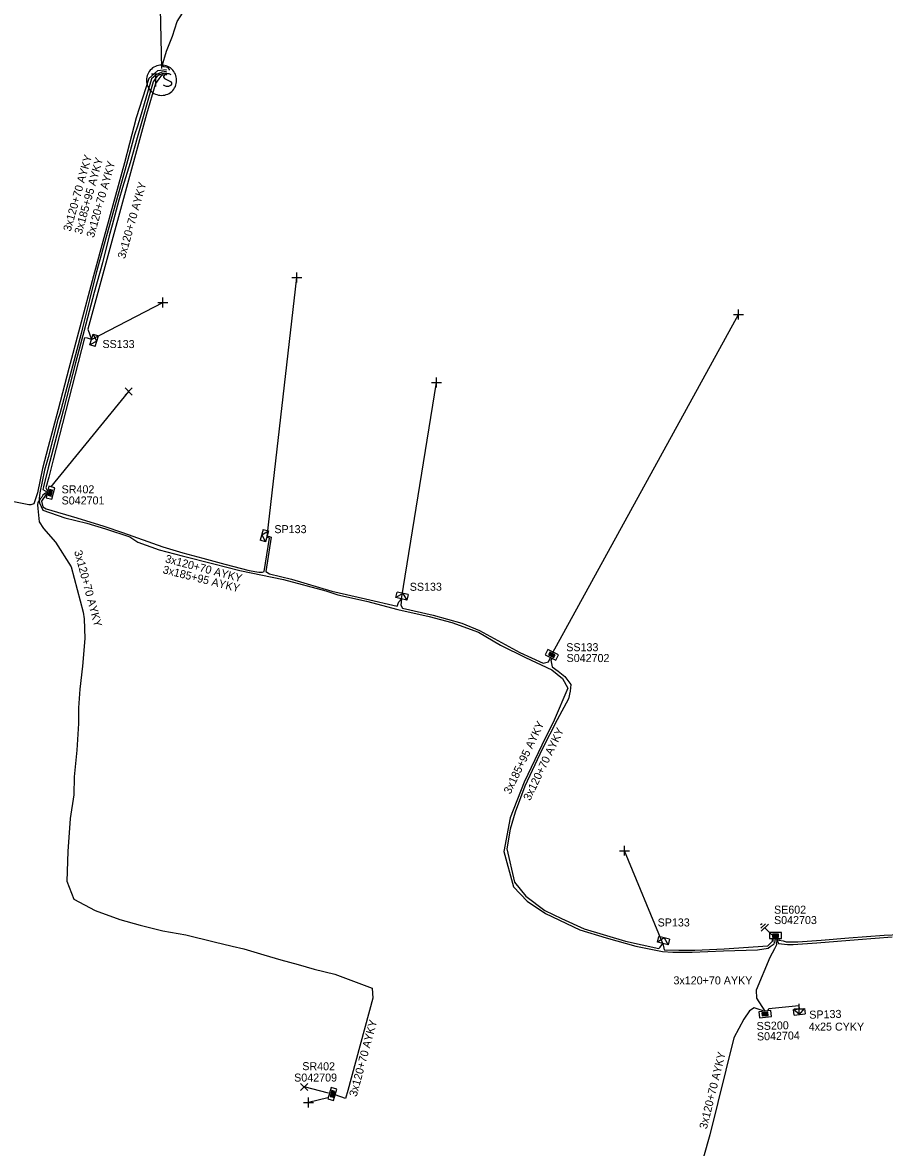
# Model space of a CAD drawing. Extents: x -748492 to -735633, y -1146251 to -1139940.
# Drawn here: x -743151.7 to -743044, y -1140640.1 to -1140499.5 of the extents above; entities that cross this region are included whole.
import ezdxf

# ---------------------------------------------------------------- set-up
doc = ezdxf.new("R2010")
doc.units = 0
for name, color, linetype in [('Vrstva 1', 7, 'Continuous'), ('Vrstva 14', 7, 'Continuous'), ('Vrstva 15', 7, 'Continuous'), ('Vrstva 25', 7, 'Continuous'), ('Vrstva 28', 7, 'Continuous'), ('Vrstva 29', 7, 'Continuous'), ('Vrstva 30', 7, 'Continuous'), ('Vrstva 31', 7, 'Continuous'), ('Vrstva 33', 7, 'Continuous'), ('Vrstva 34', 7, 'Continuous'), ('Vrstva 5', 7, 'Continuous'), ('Vrstva 52', 7, 'Continuous'), ('Vrstva 54', 7, 'Continuous'), ('Vrstva 59', 7, 'Continuous'), ('Vrstva 6', 7, 'Continuous'), ('Vrstva 8', 7, 'Continuous'), ('Vrstva 9', 7, 'Continuous')]:
    doc.layers.add(name, color=color, linetype=linetype)

# ---------------------------------------------------------------- blocks, each defined once
blk = doc.blocks.new('NN800')
at = {"layer": 'Vrstva 1'}
for points in [[(-0.44, 0.44), (0.44, -0.44)], [(-0.44, -0.44), (0.44, 0.44)]]:
    blk.add_lwpolyline(points, dxfattribs=at)
blk = doc.blocks.new('NN620')
at = {"layer": 'Vrstva 8'}
for points in [[(0.75, 0), (-0.75, 0)], [(-0.75, 0), (-0.75, -0.75)], [(0.75, -0.75), (0.75, 0)], [(-0.75, -0.75), (0.75, -0.75)], [(0.37, -0.18), (-0.38, -0.18)], [(-0.38, -0.18), (-0.38, -0.56)], [(-0.38, -0.56), (0.37, -0.56)], [(0.32, -0.23), (-0.33, -0.23)], [(-0.33, -0.23), (-0.33, -0.51)], [(-0.33, -0.51), (0.32, -0.51)], [(0.27, -0.27), (-0.28, -0.27)], [(-0.28, -0.27), (-0.28, -0.46)], [(-0.28, -0.46), (0.27, -0.46)], [(0.23, -0.32), (-0.23, -0.32)], [(-0.23, -0.32), (-0.23, -0.42)], [(-0.23, -0.42), (0.23, -0.42)], [(-0.19, -0.37), (0.19, -0.37)], [(0.23, -0.42), (0.23, -0.32)], [(0.27, -0.46), (0.27, -0.27)], [(0.32, -0.51), (0.32, -0.23)], [(0.37, -0.56), (0.37, -0.18)]]:
    blk.add_lwpolyline(points, dxfattribs=at)
blk = doc.blocks.new('NN630')
at = {"layer": 'Vrstva 9'}
for points in [[(0, -0.7), (-0.7, 0)], [(-0.7, -0.7), (-0.7, 0), (0.7, 0), (0.7, -0.7)], [(-0.7, -0.7), (0.7, -0.7)], [(0, -0.7), (0.7, 0)]]:
    blk.add_lwpolyline(points, dxfattribs=at)
blk = doc.blocks.new('NN810')
at = {"layer": 'Vrstva 14'}
for points in [[(0, -0.64), (0, -1.89)], [(0.63, -1.89), (-0.62, -1.89)], [(0.39, -2.2), (-0.4, -2.2)], [(0, -2.52), (-0.12, -2.52)], [(0.14, -2.52), (0, -2.52)]]:
    blk.add_lwpolyline(points, dxfattribs=at)
blk = doc.blocks.new('NN610')
at = {"layer": 'Vrstva 6'}
for points in [[(1.88, 0), (1.87, 0.2), (1.84, 0.39), (1.79, 0.58), (1.72, 0.77), (1.63, 0.94), (1.52, 1.11), (1.4, 1.26), (1.26, 1.4), (1.1, 1.53), (0.94, 1.63), (0.76, 1.72), (0.58, 1.8), (0.19, 1.88), (0.19, 1.88), (-0.01, 1.89), (-0.21, 1.88), (-0.4, 1.85), (-0.59, 1.8), (-0.78, 1.72), (-0.95, 1.63), (-1.12, 1.53), (-1.27, 1.4), (-1.41, 1.26), (-1.54, 1.11), (-1.64, 0.94), (-1.73, 0.77), (-1.8, 0.58), (-1.86, 0.39), (-1.89, 0.2), (-1.9, 0), (-1.89, -0.2), (-1.86, -0.39), (-1.8, -0.58), (-1.73, -0.77), (-1.64, -0.95), (-1.54, -1.11), (-1.41, -1.27), (-1.27, -1.41), (-1.12, -1.53), (-0.95, -1.64), (-0.78, -1.73), (-0.59, -1.8), (-0.4, -1.85), (-0.21, -1.88), (-0.01, -1.89), (0.19, -1.88), (0.39, -1.85), (0.58, -1.8), (0.76, -1.73), (0.94, -1.64), (1.1, -1.53), (1.26, -1.41), (1.4, -1.27), (1.52, -1.11), (1.63, -0.95), (1.72, -0.77), (1.79, -0.58), (1.84, -0.39), (1.87, -0.2), (1.88, 0)], [(-1.27, 0.78), (-0.26, 0.78)], [(-0.76, 0.78), (-0.76, -0.79)], [(1.19, 0.66), (0.94, 0.78), (0.62, 0.78), (0.37, 0.66), (0.24, 0.47), (0.24, 0.4), (0.37, 0.22), (1.12, -0.16), (1.25, -0.32), (1.25, -0.48), (1.12, -0.67), (0.87, -0.79), (0.62, -0.79), (0.49, -0.73), (0.24, -0.6)]]:
    blk.add_lwpolyline(points, dxfattribs=at)

msp = doc.modelspace()

# ---------------------------------------------------------------- linework, layer by layer
at = {"layer": 'Vrstva 1'}
msp.add_lwpolyline([(-743118.31, -1140392.22), (-743125.89, -1140419.46), (-743134.39, -1140452.73), (-743135.13, -1140469.63), (-743134.36, -1140505.27)], dxfattribs=at)
at = {"layer": 'Vrstva 5'}
for points in [[(-743133.73, -1140505.46), (-743134.86, -1140505.58), (-743135.91, -1140506.52), (-743137.49, -1140511.45), (-743138.32, -1140514.63), (-743138.95, -1140517.08), (-743140.07, -1140521.16), (-743141.55, -1140526.41), (-743142.85, -1140531.17), (-743144.55, -1140537.58), (-743145.92, -1140542.76), (-743147.25, -1140547.89), (-743148.48, -1140552.53), (-743149.19, -1140555.26), (-743149.85, -1140558.3), (-743150.29, -1140559.65), (-743150.65, -1140559.78), (-743150.9, -1140559.81), (-743153.6, -1140559.23)], [(-743133.71, -1140505.66), (-743134.32, -1140505.72), (-743134.67, -1140505.89), (-743135.02, -1140506.06), (-743135.58, -1140506.58), (-743137.01, -1140511.4), (-743137.35, -1140512.47), (-743137.7, -1140513.55), (-743138.72, -1140517.28), (-743140.03, -1140522.03), (-743141.5, -1140527.21), (-743142.45, -1140530.66), (-743142.84, -1140532.13), (-743143.29, -1140533.99), (-743144.22, -1140537.68), (-743144.38, -1140538.37), (-743146.01, -1140544.49), (-743147.06, -1140548.43), (-743147.27, -1140549.12), (-743148.48, -1140553.89), (-743148.94, -1140555.44), (-743149.53, -1140558.28), (-743149.63, -1140559), (-743149.62, -1140559.23), (-743149.58, -1140559.53), (-743149.18, -1140560.44), (-743146.41, -1140561.41), (-743143.66, -1140562.1), (-743141.32, -1140562.77), (-743138.29, -1140563.8), (-743137.3, -1140564.44), (-743134.64, -1140565.43), (-743131.77, -1140566.18), (-743127.8, -1140567.18), (-743124.57, -1140567.98), (-743119.1, -1140569.1), (-743113.81, -1140570.55), (-743112.31, -1140571.05), (-743108.73, -1140571.81), (-743104.8, -1140572.88), (-743100.91, -1140573.74), (-743098.07, -1140574.48), (-743094.74, -1140575.7), (-743091.98, -1140577.32), (-743088.89, -1140578.88), (-743085.59, -1140580.41), (-743084.24, -1140581.47), (-743083.57, -1140582.71), (-743085.28, -1140586.68), (-743086.83, -1140589.82), (-743089.04, -1140594.43), (-743090.79, -1140598.9), (-743091.59, -1140603.12), (-743090.39, -1140607.5), (-743088.68, -1140609.3), (-743086.38, -1140610.85), (-743082.1, -1140612.88), (-743078.81, -1140613.88), (-743075.1, -1140614.94), (-743071.78, -1140615.58), (-743070.46, -1140615.67), (-743068.04, -1140615.7), (-743064.16, -1140615.52), (-743059.88, -1140615.37), (-743058.55, -1140615.18), (-743058.29, -1140614.98), (-743057.8, -1140614.64), (-743057.77, -1140614.49), (-743057.86, -1140613.98)], [(-743133.69, -1140505.86), (-743134.26, -1140505.92), (-743134.58, -1140506.07), (-743134.89, -1140506.22), (-743135.04, -1140506.44), (-743135.37, -1140506.92), (-743137.38, -1140513.92), (-743138.27, -1140517.07), (-743139.21, -1140520.16), (-743139.66, -1140521.71), (-743140.49, -1140524.86), (-743140.89, -1140526.19), (-743141.7, -1140529.55), (-743142.77, -1140533.26), (-743143.99, -1140538), (-743145.08, -1140542.03), (-743146.6, -1140547.87), (-743148.51, -1140555.16), (-743149.09, -1140557.54), (-743149.17, -1140557.89), (-743148.58, -1140558.19)], [(-743133.67, -1140506.06), (-743134.21, -1140506.12), (-743134.43, -1140506.22), (-743134.68, -1140506.58), (-743135.08, -1140507.15), (-743136.23, -1140510.98), (-743143.56, -1140537.85), (-743143.1, -1140539.12), (-743143.6, -1140538.95), (-743143.94, -1140538.94), (-743147.86, -1140554.15), (-743148.43, -1140556.35), (-743148.77, -1140557.67), (-743148.67, -1140557.93), (-743148.55, -1140558.06)], [(-743148.61, -1140558.29), (-743148.82, -1140558.35), (-743149.16, -1140558.58), (-743149.31, -1140558.82), (-743149.49, -1140559.05), (-743149.62, -1140559.23), (-743149.8, -1140559.48), (-743149.82, -1140559.81), (-743149.78, -1140560.26), (-743149.61, -1140561.91), (-743149.07, -1140562.75), (-743147.58, -1140564.47), (-743145.63, -1140567.53), (-743144.11, -1140573.19), (-743144, -1140574.03), (-743143.91, -1140576.51), (-743144.23, -1140579.94), (-743144.56, -1140582.83), (-743144.71, -1140585.15), (-743144.71, -1140587.11), (-743144.93, -1140590.43), (-743145.25, -1140593.77), (-743145.3, -1140596.03), (-743145.74, -1140599), (-743146.04, -1140603.1), (-743146.15, -1140606.8), (-743145.31, -1140609.05), (-743142.62, -1140610.47), (-743139.55, -1140611.6), (-743137.02, -1140612.3), (-743134.16, -1140613.01), (-743131.32, -1140613.5), (-743127.77, -1140614.4), (-743125.53, -1140614.92), (-743124.04, -1140615.25), (-743121.55, -1140616), (-743119.44, -1140616.63), (-743117.29, -1140617.23), (-743115.27, -1140617.82), (-743112.68, -1140618.42), (-743108.01, -1140620.18), (-743107.95, -1140621.41), (-743111.08, -1140632.98), (-743111.35, -1140633.98), (-743112.64, -1140633.5)], [(-743148.65, -1140558.45), (-743148.81, -1140558.55), (-743149.32, -1140559.34), (-743149.15, -1140560.03), (-743148.74, -1140560.27), (-743144.92, -1140561.43), (-743141.55, -1140562.47), (-743139.21, -1140563.23), (-743134.18, -1140565.05), (-743131.68, -1140565.8), (-743129.17, -1140566.46), (-743126.41, -1140567.19), (-743123.38, -1140567.98), (-743122.18, -1140568.22), (-743121.73, -1140568.2), (-743121.5, -1140568.1), (-743120.86, -1140563.97), (-743121.05, -1140563.89), (-743121.15, -1140563.73), (-743120.97, -1140563.7), (-743120.64, -1140563.85), (-743121.3, -1140568.12), (-743120.87, -1140568.43), (-743118.09, -1140569.09), (-743113.08, -1140570.56), (-743108.87, -1140571.53), (-743104.89, -1140572.46), (-743104.71, -1140571.92), (-743104.37, -1140571.53), (-743104.46, -1140572.33), (-743104.25, -1140572.7), (-743100.42, -1140573.59), (-743096.84, -1140574.58), (-743094.6, -1140575.47), (-743089.59, -1140578.26), (-743086.66, -1140579.56), (-743086.01, -1140579.39), (-743085.74, -1140578.87)], [(-743085.56, -1140578.96), (-743085.69, -1140579.2), (-743085.65, -1140579.42), (-743085.55, -1140580.05), (-743084.81, -1140580.59), (-743083.94, -1140581.22), (-743083.22, -1140582.25), (-743083.28, -1140583.05), (-743083.5, -1140584.01), (-743084.92, -1140586.66), (-743086.79, -1140590.32), (-743088.94, -1140594.95), (-743090.17, -1140598.18), (-743090.79, -1140600.3), (-743091.22, -1140602.75), (-743090.25, -1140606.94), (-743088.85, -1140608.7), (-743086.45, -1140610.47), (-743084.39, -1140611.47), (-743081.55, -1140612.75), (-743076.38, -1140614.29), (-743072.21, -1140615.22), (-743072.05, -1140615.05), (-743071.72, -1140614.58), (-743071.57, -1140615.38), (-743069.7, -1140615.42), (-743067.71, -1140615.41), (-743064.04, -1140615.25), (-743058.62, -1140614.89), (-743058.01, -1140614.32), (-743058.04, -1140614.15), (-743058.07, -1140613.98)], [(-743057.66, -1140613.98), (-743057.51, -1140614.78), (-743057.76, -1140615.25), (-743058.35, -1140616.35), (-743060.06, -1140620.42), (-743060.03, -1140621.44), (-743058.97, -1140623.05)], [(-743057.46, -1140613.98), (-743057.41, -1140614.22), (-743057.38, -1140614.39), (-743057.29, -1140614.6), (-743056.15, -1140614.74), (-743055.45, -1140614.72), (-743052.48, -1140614.53), (-743047.33, -1140614.11), (-743043.09, -1140613.76)], [(-743057.25, -1140613.98), (-743057.22, -1140614.16), (-743056.7, -1140614.28), (-743056.31, -1140614.37), (-743055.87, -1140614.38), (-743054.84, -1140614.4), (-743051.92, -1140614.16), (-743048.5, -1140613.91), (-743044.08, -1140613.57), (-743039.02, -1140613.33)], [(-743059.19, -1140623.08), (-743059.27, -1140622.96), (-743059.58, -1140622.87), (-743060.31, -1140622.65), (-743060.89, -1140623.03), (-743061.58, -1140624.07), (-743062.87, -1140626.37), (-743065.86, -1140638.49), (-743066.63, -1140641.29)]]:
    msp.add_lwpolyline(points, dxfattribs=at)
at = {"layer": 'Vrstva 52'}
for points in [[(-743133.31, -1140505.47), (-743133.52, -1140505.14), (-743134.04, -1140505.06), (-743134.24, -1140504.93), (-743133.73, -1140503.11), (-743132.95, -1140501.24), (-743132.37, -1140499.42), (-743131.71, -1140498.36), (-743130.48, -1140498.1), (-743130.06, -1140497.41)], [(-743058.61, -1140623.02), (-743058.48, -1140622.7), (-743054.75, -1140622.36), (-743054.7, -1140622.77)]]:
    msp.add_lwpolyline(points, dxfattribs=at)
at = {"layer": 'Vrstva 59'}
for points in [[(-743121.15, -1140563.73), (-743117.44, -1140531.38)], [(-743143.1, -1140539.12), (-743134.19, -1140534.5)], [(-743085.45, -1140578.25), (-743062.25, -1140536)], [(-743104.37, -1140571.53), (-743100, -1140544.5)], [(-743148.15, -1140557.6), (-743138.44, -1140545.63)], [(-743071.72, -1140614.58), (-743076.5, -1140603)], [(-743113.49, -1140633.28), (-743116.52, -1140632.51)], [(-743113.58, -1140633.87), (-743115.97, -1140634.45)]]:
    msp.add_lwpolyline(points, dxfattribs=at)

# ---------------------------------------------------------------- block references
at = {"layer": 'Vrstva 15', "rotation": -135.81211228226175}
msp.add_blockref('NN810', (-743057.66, -1140613.98), dxfattribs=at)
at = {"layer": 'Vrstva 25'}
msp.add_blockref('NN610', (-743134.33, -1140506.74), dxfattribs=at)
at = {"layer": 'Vrstva 28'}
for p, rotation in [((-743148.58, -1140558.19), 75.67725945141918), ((-743085.74, -1140578.87), 153.29619590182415), ((-743057.66, -1140613.98), 180), ((-743058.97, -1140623.05), 5.194455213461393), ((-743112.64, -1140633.5), -106.29402165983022)]:
    msp.add_blockref('NN620', p, dxfattribs=dict(at, rotation=rotation))
at = {"layer": 'Vrstva 31'}
for p, rotation in [((-743143.1, -1140539.12), 72.18949344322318), ((-743121.15, -1140563.73), -105.94537693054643), ((-743104.37, -1140571.53), 167.13919997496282), ((-743071.72, -1140614.58), 166.48344973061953), ((-743054.7, -1140622.77), 5.54074770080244)]:
    msp.add_blockref('NN630', p, dxfattribs=dict(at, rotation=rotation))
at = {"layer": 'Vrstva 34'}
for p, rotation in [((-743117.44, -1140531.38), 44.99999995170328), ((-743134.19, -1140534.5), 44.99999995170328), ((-743062.25, -1140536), 45), ((-743100, -1140544.5), 45), ((-743076.5, -1140603), 45), ((-743054.7, -1140622.77), 44.99999995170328), ((-743115.97, -1140634.45), 45.00000009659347)]:
    msp.add_blockref('NN800', p, dxfattribs=dict(at, rotation=rotation))
for p in [(-743138.44, -1140545.63), (-743116.52, -1140632.51)]:
    msp.add_blockref('NN800', p, dxfattribs=at)

# ---------------------------------------------------------------- texts
at = {"layer": 'Vrstva 29'}
for s, rotation, p in [('S042701', 359.99, (-743146.82, -1140559.74)), ('S042702', 359.955, (-743083.74, -1140579.43)), ('S042704', 1.686, (-743059.95, -1140626.72)), ('S042709', 0.04, (-743117.77, -1140631.85))]:
    msp.add_text(s, height=1, rotation=rotation, dxfattribs=at).set_placement(p)
msp.add_text('S042703', height=1, dxfattribs=at).set_placement((-743057.83, -1140612.17))
at = {"layer": 'Vrstva 30'}
for s, rotation, p in [('SR402', 0.007, (-743146.82, -1140558.35)), ('SS133', 0.046, (-743083.78, -1140578.08)), ('SS200', 1.686, (-743059.99, -1140625.42)), ('SR402', 359.684, (-743116.76, -1140630.42))]:
    msp.add_text(s, height=1, rotation=rotation, dxfattribs=at).set_placement(p)
msp.add_text('SE602', height=1, dxfattribs=at).set_placement((-743057.83, -1140610.87))
at = {"layer": 'Vrstva 33'}
for s, rotation, p in [('SS133', 359.772, (-743141.72, -1140540.19)), ('SP133', 0.057, (-743120.24, -1140563.33)), ('SS133', 0.13, (-743103.33, -1140570.53)), ('SP133', 0.062, (-743072.37, -1140612.47)), ('SP133', 1.686, (-743053.41, -1140624))]:
    msp.add_text(s, height=1, rotation=rotation, dxfattribs=at).set_placement(p)
at = {"layer": 'Vrstva 54'}
msp.add_text('4x25 CYKY', height=1, rotation=359.898, dxfattribs=at).set_placement((-743053.49, -1140625.48))
at = {"layer": 'Vrstva 6'}
for s, rotation, p in [('3x120+70 AYKY', 74.257, (-743145.69, -1140525.7)), ('3x185+95 AYKY', 74.257, (-743144.3, -1140526.05)), ('3x120+70 AYKY', 74.257, (-743142.79, -1140526.49)), ('3x120+70 AYKY', 74.257, (-743138.9, -1140529.11)), ('3x120+70 AYKY', 285.032, (-743145.26, -1140565.61)), ('3x120+70 AYKY', 345.268, (-743133.95, -1140566.96)), ('3x185+95 AYKY', 345.862, (-743134.25, -1140568.32)), ('3x185+95 AYKY', 64.387, (-743090.76, -1140596.01)), ('3x120+70 AYKY', 64.387, (-743088.3, -1140596.83)), ('3x120+70 AYKY', 359.902, (-743070.39, -1140619.7)), ('3x120+70 AYKY', 74.865, (-743109.97, -1140633.8)), ('3x120+70 AYKY', 76.142, (-743066.22, -1140637.84))]:
    msp.add_text(s, height=1, rotation=rotation, dxfattribs=at).set_placement(p)

doc.saveas('drawing.dxf')
